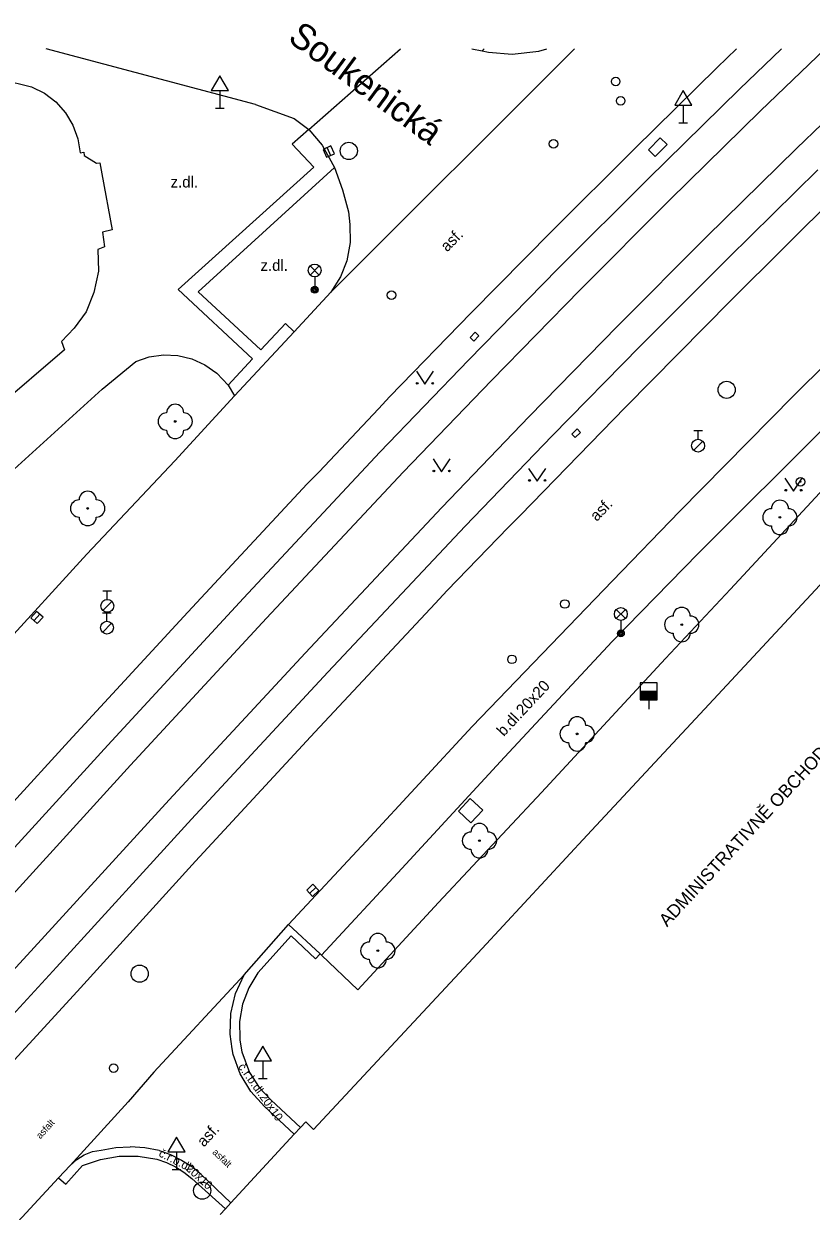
# Model space of a CAD drawing. Extents: x -598932 to -598196, y -1162207 to -1161504.
# Drawn here: x -598400 to -598354.2, y -1161572.8 to -1161503.7 of the extents above; entities that cross this region are included whole.
import ezdxf

# ---------------------------------------------------------------- set-up
doc = ezdxf.new("R2010")
doc.units = 0
for name, color, linetype in [('Level 22', 7, 'Continuous'), ('Level 25', 7, 'Continuous'), ('Level 26', 7, 'Continuous'), ('Level 27', 7, 'Continuous'), ('Level 28', 7, 'Continuous'), ('Level 33', 7, 'Continuous'), ('Level 34', 7, 'Continuous'), ('Level 36', 7, 'Continuous'), ('silnoproud - povrch.  znaky a  RIS  skut. velikost', 7, 'Continuous'), ('specificka linie pasportu komunikaci', 7, 'Continuous'), ('TM - budovy zdene_ betonove - VP', 7, 'Continuous'), ('TM - chodniky - VP', 7, 'Continuous'), ('TM - komunikace - VP', 7, 'Continuous'), ('TM - MHD - osa koleji', 7, 'Continuous'), ('TM - popis objektu', 7, 'Continuous'), ('TM - popis povrchu', 7, 'Continuous'), ('TM - rozhrani mezi zpev. plochami mezi sebou - VP', 7, 'Continuous'), ('TM - rozhrani ploch obecne - VP', 7, 'Continuous'), ('TM - vjezd na pozemek', 7, 'Continuous'), ('ulice', 7, 'Continuous')]:
    doc.layers.add(name, color=color, linetype=linetype)

msp = doc.modelspace()

# ---------------------------------------------------------------- linework, layer by layer
at = {"layer": 'Level 22'}
for centre in [(-598391.23, -1161526.86), (-598396.32, -1161531.92), (-598356.07, -1161532.44), (-598361.78, -1161538.68), (-598367.86, -1161545.04), (-598373.54, -1161551.25), (-598379.45, -1161557.65)]:
    msp.add_circle(centre, 0.05, dxfattribs=at)
for centre, start, end in [((-598391.73, -1161526.86), 90, 270), ((-598391.23, -1161526.36), 0, 180), ((-598390.73, -1161526.86), 270, 90), ((-598391.23, -1161527.36), 180, 0), ((-598396.32, -1161531.42), 0, 180), ((-598396.82, -1161531.92), 90, 270), ((-598395.82, -1161531.92), 270, 90), ((-598356.07, -1161531.94), 0, 180), ((-598396.32, -1161532.42), 180, 0), ((-598356.57, -1161532.44), 90, 270), ((-598355.57, -1161532.44), 270, 90), ((-598356.07, -1161532.94), 180, 0), ((-598361.78, -1161538.18), 0, 180), ((-598362.28, -1161538.68), 90, 270), ((-598361.28, -1161538.68), 270, 90), ((-598361.78, -1161539.18), 180, 0), ((-598367.86, -1161544.54), 0, 180), ((-598368.36, -1161545.04), 90, 270), ((-598367.36, -1161545.04), 270, 90), ((-598367.86, -1161545.54), 180, 0), ((-598373.54, -1161550.75), 0, 180), ((-598374.04, -1161551.25), 90, 270), ((-598373.04, -1161551.25), 270, 90), ((-598373.54, -1161551.75), 180, 0), ((-598379.45, -1161557.15), 0, 180), ((-598379.95, -1161557.65), 90, 270), ((-598378.95, -1161557.65), 270, 90), ((-598379.45, -1161558.15), 180, 0)]:
    msp.add_arc(centre, 0.5, start, end, dxfattribs=at)
at = {"layer": 'Level 25'}
for radius in [0.25, 0.0303]:
    msp.add_circle((-598354.88, -1161530.37), radius, dxfattribs=at)
at = {"layer": 'Level 26'}
msp.add_lwpolyline([(-598374.033, -1161550.207), (-598373.353, -1161549.473), (-598374.087, -1161548.793), (-598374.767, -1161549.527)], close=True, dxfattribs=at)
at = {"layer": 'Level 27'}
for p, q in [((-598382.403, -1161510.932), (-598382.197, -1161511.388)), ((-598399.437, -1161538.446), (-598399.103, -1161538.074)), ((-598383.412, -1161554.312), (-598383.048, -1161553.968))]:
    msp.add_line(p, q, dxfattribs=at)
for points in [[(-598382.631, -1161511.035), (-598382.425, -1161511.491), (-598381.969, -1161511.285), (-598382.175, -1161510.829)], [(-598399.251, -1161538.613), (-598398.917, -1161538.241), (-598399.289, -1161537.907), (-598399.623, -1161538.279)], [(-598383.24, -1161554.493), (-598382.877, -1161554.15), (-598383.22, -1161553.787), (-598383.583, -1161554.13)]]:
    msp.add_lwpolyline(points, close=True, dxfattribs=at)
for centre in [(-598381.14, -1161511.12), (-598359.17, -1161525.02), (-598393.3, -1161558.99), (-598389.66, -1161571.61)]:
    msp.add_circle(centre, 0.5, dxfattribs=at)
at = {"layer": 'Level 28'}
for p, q in [((-598361.08, -1161527.395), (-598360.58, -1161527.395)), ((-598360.83, -1161527.895), (-598360.83, -1161527.395)), ((-598361.088, -1161528.542), (-598360.558, -1161528.012)), ((-598395.43, -1161536.715), (-598394.93, -1161536.715)), ((-598395.18, -1161537.215), (-598395.18, -1161536.715)), ((-598395.438, -1161537.862), (-598394.908, -1161537.332)), ((-598395.45, -1161537.985), (-598394.95, -1161537.985)), ((-598395.2, -1161538.485), (-598395.2, -1161537.985)), ((-598395.458, -1161539.132), (-598394.928, -1161538.602)), ((-598364.2, -1161542.56), (-598363.2, -1161542.56)), ((-598364.2, -1161542.61), (-598363.2, -1161542.61)), ((-598364.2, -1161542.66), (-598363.2, -1161542.66)), ((-598364.2, -1161542.71), (-598363.2, -1161542.71)), ((-598364.2, -1161542.76), (-598363.2, -1161542.76)), ((-598364.2, -1161542.81), (-598363.2, -1161542.81)), ((-598364.2, -1161542.86), (-598363.2, -1161542.86)), ((-598364.2, -1161542.91), (-598363.2, -1161542.91)), ((-598364.2, -1161542.96), (-598363.2, -1161542.96)), ((-598364.2, -1161543.01), (-598363.2, -1161543.01)), ((-598363.7, -1161543.06), (-598363.7, -1161543.59))]:
    msp.add_line(p, q, dxfattribs=at)
msp.add_lwpolyline([(-598364.2, -1161543.06), (-598363.2, -1161543.06), (-598363.2, -1161542.06), (-598364.2, -1161542.06)], close=True, dxfattribs=at)
for centre, radius in [((-598365.62, -1161507.08), 0.25), ((-598365.33, -1161508.21), 0.25), ((-598369.23, -1161510.71), 0.25), ((-598378.66, -1161519.51), 0.25), ((-598360.83, -1161528.27), 0.375), ((-598395.18, -1161537.59), 0.375), ((-598368.57, -1161537.48), 0.25), ((-598395.2, -1161538.86), 0.375), ((-598371.65, -1161540.7), 0.25), ((-598394.81, -1161564.48), 0.25)]:
    msp.add_circle(centre, radius, dxfattribs=at)
at = {"layer": 'Level 33'}
for p, q in [((-598383.385, -1161518.34), (-598382.855, -1161517.81)), ((-598383.385, -1161517.81), (-598382.855, -1161518.34)), ((-598383.12, -1161518.45), (-598383.12, -1161519.2)), ((-598365.585, -1161538.33), (-598365.055, -1161537.8)), ((-598365.585, -1161537.8), (-598365.055, -1161538.33)), ((-598365.32, -1161538.44), (-598365.32, -1161539.19))]:
    msp.add_line(p, q, dxfattribs=at)
for centre, radius in [((-598383.12, -1161518.075), 0.375), ((-598383.12, -1161519.2), 0.2), ((-598383.12, -1161519.2), 0.145), ((-598383.12, -1161519.2), 0.0876), ((-598365.32, -1161538.065), 0.375), ((-598365.32, -1161539.19), 0.2), ((-598365.32, -1161539.19), 0.145), ((-598365.32, -1161539.19), 0.0876)]:
    msp.add_circle(centre, radius, dxfattribs=at)
at = {"layer": 'Level 34'}
for p, q in [((-598388.64, -1161507.612), (-598388.64, -1161508.63)), ((-598388.89, -1161508.63), (-598388.39, -1161508.63)), ((-598361.69, -1161508.462), (-598361.69, -1161509.48)), ((-598361.94, -1161509.48), (-598361.44, -1161509.48)), ((-598386.14, -1161564.062), (-598386.14, -1161565.08)), ((-598386.39, -1161565.08), (-598385.89, -1161565.08)), ((-598391.16, -1161569.362), (-598391.16, -1161570.38)), ((-598391.41, -1161570.38), (-598390.91, -1161570.38))]:
    msp.add_line(p, q, dxfattribs=at)
for points in [[(-598389.14, -1161507.612), (-598388.14, -1161507.612), (-598388.64, -1161506.746)], [(-598362.19, -1161508.462), (-598361.19, -1161508.462), (-598361.69, -1161507.596)], [(-598386.64, -1161564.062), (-598385.64, -1161564.062), (-598386.14, -1161563.196)], [(-598391.66, -1161569.362), (-598390.66, -1161569.362), (-598391.16, -1161568.496)]]:
    msp.add_lwpolyline(points, close=True, dxfattribs=at)
at = {"layer": 'Level 36'}
for points in [[(-598377.21, -1161523.94), (-598376.71, -1161524.69), (-598376.21, -1161523.94)], [(-598376.24, -1161529.04), (-598375.74, -1161529.79), (-598375.24, -1161529.04)], [(-598370.68, -1161529.59), (-598370.18, -1161530.34), (-598369.68, -1161529.59)], [(-598355.78, -1161530.16), (-598355.28, -1161530.91), (-598354.78, -1161530.16)]]:
    msp.add_lwpolyline(points, dxfattribs=at)
for centre in [(-598377.16, -1161524.64), (-598376.261, -1161524.64), (-598376.19, -1161529.74), (-598375.291, -1161529.74), (-598370.63, -1161530.29), (-598369.731, -1161530.29), (-598355.73, -1161530.86), (-598354.831, -1161530.86)]:
    msp.add_circle(centre, 0.05, dxfattribs=at)
at = {"layer": 'silnoproud - povrch.  znaky a  RIS  skut. velikost'}
for points in [[(-598363.03, -1161510.35), (-598363.72, -1161511.05)], [(-598362.63, -1161510.75), (-598363.03, -1161510.35)], [(-598363.72, -1161511.05), (-598363.32, -1161511.45)], [(-598363.32, -1161511.45), (-598362.63, -1161510.75)]]:
    msp.add_lwpolyline(points, dxfattribs=at)
at = {"layer": 'specificka linie pasportu komunikaci'}
for points in [[(-598383.47, -1161509.88), (-598378.133, -1161505.182)], [(-598382.18, -1161519.33), (-598368.005, -1161505.182)], [(-598373.381, -1161505.298), (-598373.263, -1161505.182)], [(-598382.8, -1161557.84), (-598382.73, -1161557.92)]]:
    msp.add_lwpolyline(points, dxfattribs=at)
at = {"layer": 'TM - budovy zdene_ betonove - VP'}
for points in [[(-598401.32, -1161506.97), (-598399.59, -1161507.39)], [(-598399.59, -1161507.39), (-598398.84, -1161507.76)], [(-598398.84, -1161507.76), (-598398.17, -1161508.27)], [(-598398.17, -1161508.27), (-598397.61, -1161508.9)], [(-598397.61, -1161508.9), (-598397.18, -1161509.62)], [(-598397.18, -1161509.62), (-598396.89, -1161510.41)], [(-598396.89, -1161510.41), (-598396.76, -1161511.24)], [(-598396.76, -1161511.24), (-598396.54, -1161511.19)], [(-598396.54, -1161511.19), (-598396.52, -1161511.39)], [(-598396.52, -1161511.39), (-598395.8, -1161511.83)], [(-598395.8, -1161511.83), (-598395.61, -1161511.81)], [(-598395.61, -1161511.81), (-598395.49, -1161512.46)], [(-598395.49, -1161512.46), (-598394.9, -1161515.72)], [(-598394.9, -1161515.72), (-598395.46, -1161515.84)], [(-598395.46, -1161515.84), (-598395.35, -1161516.71)], [(-598395.35, -1161516.71), (-598395.73, -1161516.86)], [(-598395.73, -1161516.86), (-598395.69, -1161518.11)], [(-598395.69, -1161518.11), (-598395.97, -1161519.35)], [(-598395.97, -1161519.35), (-598396.4, -1161520.48)], [(-598396.4, -1161520.48), (-598397.1, -1161521.44)], [(-598397.1, -1161521.44), (-598397.84, -1161522.21)], [(-598397.84, -1161522.21), (-598397.66, -1161522.69)], [(-598397.66, -1161522.69), (-598401.67, -1161526.11)], [(-598359.94, -1161543.04), (-598350.15, -1161532.5)], [(-598367.27, -1161550.93), (-598359.94, -1161543.04)], [(-598373.38, -1161557.52), (-598367.27, -1161550.93)], [(-598383.19, -1161568.05), (-598373.38, -1161557.52)], [(-598383.94, -1161567.93), (-598383.64, -1161567.61)], [(-598383.64, -1161567.61), (-598383.19, -1161568.05)], [(-598388.62, -1161573), (-598388.31, -1161572.67)]]:
    msp.add_lwpolyline(points, dxfattribs=at)
at = {"layer": 'TM - chodniky - VP'}
for points in [[(-598343.91, -1161517.75), (-598342.58, -1161518.97), (-598352.28, -1161529.42), (-598358.95, -1161536.62), (-598362.73, -1161540.65), (-598369.94, -1161548.44), (-598375.93, -1161554.84), (-598380.62, -1161559.93), (-598382.73, -1161557.92), (-598378.06, -1161552.86), (-598372.08, -1161546.4), (-598365.83, -1161539.66), (-598360.81, -1161534.53), (-598353.33, -1161527.06), (-598347.72, -1161521.47), (-598344.1, -1161517.96)], [(-598410.93, -1161545.93), (-598414.56, -1161542.46), (-598401.03, -1161530.02), (-598395.47, -1161524.98), (-598393.53, -1161523.38)], [(-598393.53, -1161523.38), (-598392.74, -1161523.1), (-598391.91, -1161522.98), (-598391.07, -1161523.02), (-598390.26, -1161523.22), (-598389.5, -1161523.56), (-598388.81, -1161524.05), (-598388.16, -1161524.75)], [(-598388.16, -1161524.75), (-598387.78, -1161525.36)]]:
    msp.add_lwpolyline(points, dxfattribs=at)
at = {"layer": 'TM - komunikace - VP'}
for points in [[(-598386.57, -1161508.41), (-598398.743, -1161505.182)], [(-598373.975, -1161505.182), (-598373.381, -1161505.298), (-598373.01, -1161505.37), (-598371.64, -1161505.49)], [(-598371.64, -1161505.49), (-598370.09, -1161505.31), (-598369.633, -1161505.182)], [(-598359.71, -1161506.27), (-598358.601, -1161505.182)], [(-598358.43, -1161507.53), (-598355.984, -1161505.182)], [(-598378.75, -1161525.41), (-598374.05, -1161520.56), (-598369.31, -1161515.76), (-598364.53, -1161510.99), (-598359.71, -1161506.27)], [(-598379.33, -1161528.65), (-598374.18, -1161523.3), (-598368.98, -1161517.99), (-598363.73, -1161512.74), (-598358.43, -1161507.53)], [(-598386.57, -1161508.41), (-598384.31, -1161509.24), (-598383.47, -1161509.88)], [(-598383.47, -1161509.88), (-598382.69, -1161510.79), (-598381.97, -1161512.09)], [(-598381.97, -1161512.09), (-598381.51, -1161513.39), (-598381.16, -1161514.66), (-598381.08, -1161515.41), (-598381.06, -1161516.45), (-598381.26, -1161517.52), (-598381.62, -1161518.45), (-598382.18, -1161519.33)], [(-598374.38, -1161532.95), (-598369.32, -1161527.7), (-598364.22, -1161522.5), (-598359.07, -1161517.34), (-598353.87, -1161512.23)], [(-598371.16, -1161532.31), (-598365.06, -1161526.04), (-598358.9, -1161519.81), (-598352.7, -1161513.64)], [(-598345.93, -1161516.19), (-598349.36, -1161519.49), (-598355.28, -1161525.36), (-598361.91, -1161532.09), (-598365.81, -1161536.13)], [(-598384.31, -1161521.64), (-598382.18, -1161519.33)], [(-598384.31, -1161521.64), (-598387.78, -1161525.36)], [(-598387.78, -1161525.36), (-598391.26, -1161529.16), (-598396.37, -1161534.59), (-598406.51, -1161545.67)], [(-598378.75, -1161525.41), (-598379.42, -1161526.13), (-598382.87, -1161529.79), (-598383.56, -1161530.49)], [(-598402.99, -1161554.28), (-598395.15, -1161545.69), (-598387.26, -1161537.15), (-598379.33, -1161528.65)], [(-598404.3, -1161552.98), (-598397.42, -1161545.46), (-598390.5, -1161537.96), (-598383.56, -1161530.49)], [(-598376.11, -1161537.45), (-598375.42, -1161536.69), (-598371.88, -1161533.03), (-598371.16, -1161532.31)], [(-598398.14, -1161558.61), (-598390.28, -1161550), (-598382.36, -1161541.45), (-598374.38, -1161532.95)], [(-598365.81, -1161536.13), (-598373.96, -1161544.6), (-598380.13, -1161551.27), (-598384.64, -1161556.13)], [(-598396.94, -1161560.02), (-598390.05, -1161552.45), (-598383.11, -1161544.93), (-598376.11, -1161537.45)], [(-598387.23, -1161559.06), (-598384.64, -1161556.13)], [(-598415.2, -1161577.22), (-598398.14, -1161558.61)], [(-598384.31, -1161568.33), (-598386.03, -1161566.72), (-598386.833, -1161565.834), (-598387.45, -1161564.811), (-598387.859, -1161563.688), (-598387.913, -1161563.352), (-598388.044, -1161562.507), (-598387.999, -1161561.312), (-598387.724, -1161560.149), (-598387.23, -1161559.06)], [(-598461.46, -1161630.5), (-598453.7, -1161622.02), (-598452.98, -1161621.24), (-598449.69, -1161617.63), (-598448.94, -1161616.86), (-598446.24, -1161613.89), (-598430.16, -1161596.3), (-598413.91, -1161578.52), (-598396.94, -1161560.02)], [(-598395.53, -1161569.25), (-598394.69, -1161569.11), (-598393.85, -1161569.07)], [(-598392.17, -1161569.28), (-598393, -1161569.12), (-598393.85, -1161569.07)], [(-598397.34, -1161570.14), (-598396.96, -1161569.79), (-598396.52, -1161569.53), (-598396.04, -1161569.34), (-598395.53, -1161569.25)], [(-598392.17, -1161569.28), (-598391.5, -1161569.51), (-598390.87, -1161569.83), (-598390.27, -1161570.21)], [(-598398.02, -1161570.87), (-598397.34, -1161570.14)], [(-598389.73, -1161570.67), (-598390.27, -1161570.21)], [(-598408.18, -1161581.84), (-598398.02, -1161570.87)], [(-598387.99, -1161572.32), (-598389.73, -1161570.67)]]:
    msp.add_lwpolyline(points, dxfattribs=at)
at = {"layer": 'TM - MHD - osa koleji'}
for points in [[(-598357.2, -1161508.78), (-598353.445, -1161505.182)], [(-598355.11, -1161510.97), (-598349.14, -1161505.24), (-598349.078, -1161505.182)], [(-598377.97, -1161529.81), (-598372.85, -1161524.48), (-598367.68, -1161519.2), (-598362.47, -1161513.96), (-598357.2, -1161508.78)], [(-598375.73, -1161531.87), (-598370.65, -1161526.57), (-598365.52, -1161521.32), (-598360.34, -1161516.12), (-598355.11, -1161510.97)], [(-598401.68, -1161555.47), (-598393.84, -1161546.86), (-598385.93, -1161538.31), (-598377.97, -1161529.81)], [(-598375.73, -1161531.87), (-598383.68, -1161540.35), (-598391.58, -1161548.88)], [(-598391.58, -1161548.88), (-598399.43, -1161557.46), (-598416.46, -1161576.06), (-598432.69, -1161593.78), (-598448.94, -1161611.53), (-598464.9, -1161628.96), (-598482, -1161647.66), (-598499.17, -1161666.42), (-598516.21, -1161685.03)]]:
    msp.add_lwpolyline(points, dxfattribs=at)
at = {"layer": 'TM - rozhrani mezi zpev. plochami mezi sebou - VP'}
for points in [[(-598383.47, -1161509.88), (-598384.44, -1161510.73)], [(-598383.17, -1161512.07), (-598384.44, -1161510.73)], [(-598391.05, -1161519.19), (-598383.17, -1161512.07)], [(-598389.9, -1161519.31), (-598381.97, -1161512.09)], [(-598391.05, -1161519.19), (-598386.73, -1161523.21)], [(-598389.9, -1161519.31), (-598386.25, -1161522.7)], [(-598384.82, -1161521.16), (-598386.25, -1161522.7)], [(-598384.82, -1161521.16), (-598384.31, -1161521.64)], [(-598386.73, -1161523.21), (-598388.16, -1161524.75)], [(-598396.62, -1161570.15), (-598395.58, -1161569.8), (-598394.49, -1161569.61), (-598393.38, -1161569.61), (-598392.29, -1161569.78)], [(-598392.29, -1161569.78), (-598391.74, -1161569.98), (-598391.21, -1161570.23), (-598390.72, -1161570.54), (-598390.26, -1161570.91)], [(-598397.6, -1161571.23), (-598396.62, -1161570.15)], [(-598398.02, -1161570.87), (-598397.6, -1161571.23)], [(-598390.26, -1161570.91), (-598388.31, -1161572.67)]]:
    msp.add_lwpolyline(points, dxfattribs=at)
at = {"layer": 'TM - rozhrani ploch obecne - VP'}
for points in [[(-598373.79, -1161521.67), (-598374.08, -1161521.98)], [(-598374.08, -1161521.98), (-598373.86, -1161522.18)], [(-598373.86, -1161522.18), (-598373.57, -1161521.87)], [(-598373.57, -1161521.87), (-598373.79, -1161521.67)], [(-598368.17, -1161527.59), (-598367.86, -1161527.29)], [(-598367.97, -1161527.8), (-598368.17, -1161527.59)], [(-598367.66, -1161527.5), (-598367.97, -1161527.8)], [(-598367.86, -1161527.29), (-598367.66, -1161527.5)], [(-598384.64, -1161556.13), (-598382.8, -1161557.84), (-598383.07, -1161558.13), (-598384.49, -1161556.79), (-598386.42, -1161558.93), (-598386.95, -1161559.804), (-598387.311, -1161560.76), (-598387.489, -1161561.766), (-598387.479, -1161562.787), (-598387.47, -1161562.849), (-598387.36, -1161563.54), (-598386.903, -1161564.739), (-598386.356, -1161565.602), (-598385.66, -1161566.35), (-598383.94, -1161567.93)], [(-598387.23, -1161559.06), (-598392.48, -1161564.71), (-598393.96, -1161566.44), (-598397.34, -1161570.14)]]:
    msp.add_lwpolyline(points, dxfattribs=at)
at = {"layer": 'TM - vjezd na pozemek'}
msp.add_lwpolyline([(-598383.94, -1161567.93), (-598384.31, -1161568.33), (-598387.99, -1161572.32), (-598388.31, -1161572.67)], dxfattribs=at)

# ---------------------------------------------------------------- texts
at = {"layer": 'TM - popis objektu'}
msp.add_text('ADMINISTRATIVNĚ OBCHODNÍ CENTRUM TITANIUM', height=0.75, rotation=47.11277, dxfattribs=at).set_placement((-598362.63, -1161556.3))
at = {"layer": 'TM - popis povrchu'}
for p in [(-598391.5, -1161513.25), (-598386.27, -1161518.1)]:
    msp.add_text('z.dl.', height=0.65, dxfattribs=at).set_placement(p)
for s, height, rotation, p in [('asf.', 0.65, 45.33, (-598375.42, -1161517.03)), ('asf.', 0.65, 46, (-598366.72, -1161532.71)), ('b.dl.20x20', 0.65, 47, (-598372.13, -1161545.22)), ('č.r.b.dl.20x10', 0.49, 305.34, (-598387.6, -1161564.41)), ('asfalt', 0.4, 47.67075, (-598399.07, -1161568.63)), ('asf.', 0.65, 47.6, (-598389.56, -1161569.11)), ('č.r.b.dl.', 0.49, 333, (-598392.23, -1161569.59)), ('asfalt', 0.4, 316.53777, (-598389.1, -1161569.42)), ('20x10', 0.49, 317.37, (-598390.65, -1161570.38))]:
    msp.add_text(s, height=height, rotation=rotation, dxfattribs=at).set_placement(p)
at = {"layer": 'ulice'}
msp.add_text('Soukenická', height=1.5, rotation=323.64693, dxfattribs=at).set_placement((-598384.751, -1161504.694))

doc.saveas('drawing.dxf')
